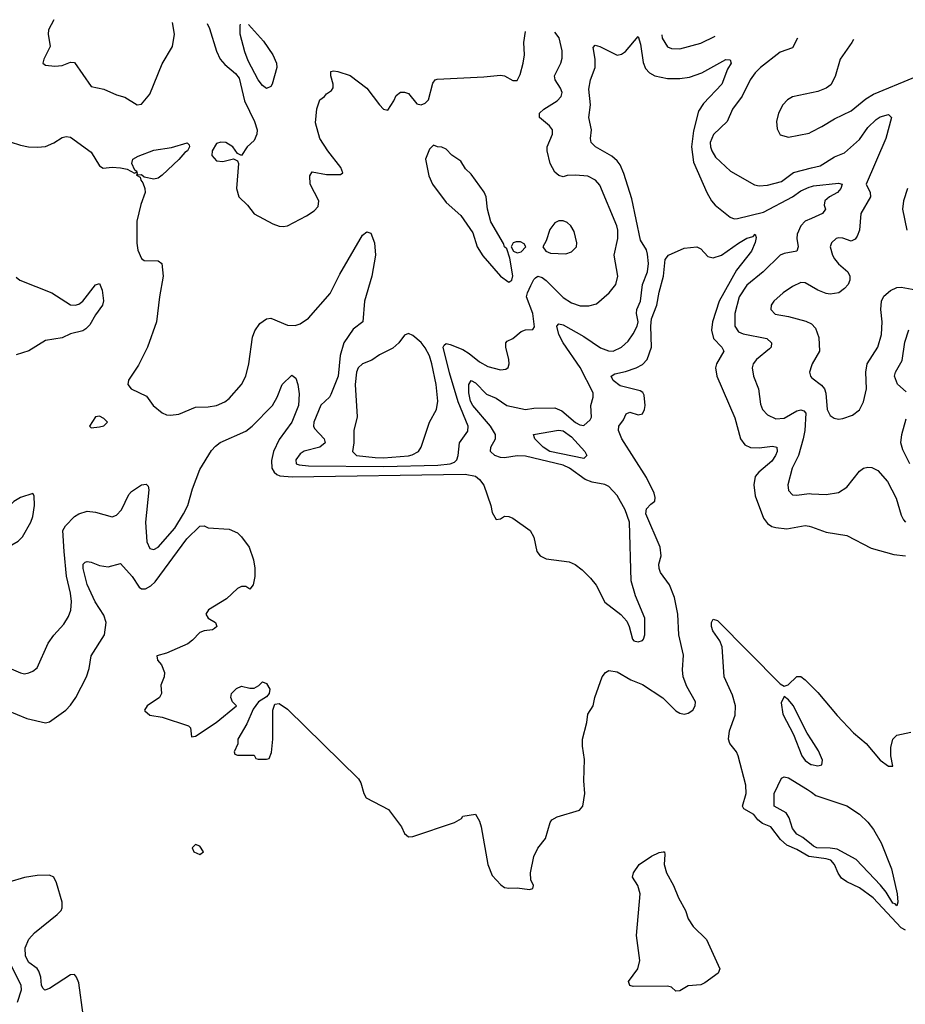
# Model space of a CAD drawing. Header units: inches. Extents: x 1552611 to 1694776, y 811966 to 917215.
# Tile 270 of 549: x 1596207 to 1600450, y 911920 to 916639. Entities that reach past the tile are written whole.
import ezdxf

# ---------------------------------------------------------------- set-up
doc = ezdxf.new("R2010")
doc.units = ezdxf.units.IN
doc.header["$MEASUREMENT"] = 0
doc.layers.add('B5991', color=7, linetype='Continuous')
doc.layers.add('B6901', color=7, linetype='Continuous')

msp = doc.modelspace()

# ---------------------------------------------------------------- linework, layer by layer
at = {"layer": 'B5991', "color": 5}
for points, elevation in [([(1596370.7, 916638.6), (1596370, 916638), (1596344.9, 916590), (1596343, 916570), (1596352.7, 916510), (1596322.8, 916450), (1596318, 916430), (1596330, 916421), (1596375.5, 916415.5), (1596410, 916418.4), (1596450, 916434.8), (1596470, 916433.4), (1596550, 916319.1), (1596610, 916304.9), (1596670, 916279.1), (1596710, 916267.7), (1596770, 916230.4), (1596790, 916233), (1596830, 916282), (1596890, 916427.3), (1596939.5, 916510), (1596947.8, 916570), (1596939.3, 916624.5)], 1080), ([(1597104.6, 916620.4), (1597115.6, 916595.6), (1597150, 916488.4), (1597168.1, 916450), (1597190, 916423.2), (1597241.5, 916381.5), (1597258.6, 916358.6), (1597283.2, 916250), (1597331.5, 916150), (1597344, 916110), (1597343.5, 916090), (1597330, 916059.7), (1597297.3, 916030), (1597270, 915988), (1597250, 915998), (1597228.7, 916030), (1597195.3, 916050), (1597170, 916052.2), (1597150, 916045.2), (1597128.7, 916010), (1597128.2, 915988.2), (1597150, 915962.8), (1597180.2, 915959.8), (1597231.6, 915971.6), (1597250, 915962), (1597256, 915950), (1597246, 915830), (1597256.3, 915790), (1597298.8, 915750), (1597330, 915707.7), (1597419.6, 915659.6), (1597450, 915648.7), (1597470, 915647), (1597490, 915650.4), (1597581, 915699), (1597617.6, 915722.4), (1597636.6, 915743.4), (1597640.7, 915770), (1597599.3, 915850), (1597597.2, 915890), (1597608, 915910), (1597676.2, 915896.2), (1597743.6, 915896.4), (1597755.1, 915904.9), (1597744.8, 915930), (1597683.9, 916010), (1597645.1, 916070), (1597624.1, 916144.1), (1597630, 916212), (1597645.1, 916254.9), (1597668, 916270), (1597676.4, 916283.6), (1597700.4, 916299.6), (1597708.7, 916311.3), (1597709, 916330), (1597697.2, 916370), (1597698, 916390), (1597710, 916393.4), (1597730.6, 916390.6), (1597790, 916371), (1597870, 916310.7), (1597930, 916230.4), (1597950, 916210.4), (1597970, 916204.9), (1597999.6, 916250), (1598010, 916274.8), (1598030.7, 916290.7), (1598050.9, 916290.9), (1598070, 916284.7), (1598110, 916236), (1598130, 916231), (1598150, 916238), (1598164.7, 916255.3), (1598185.6, 916334.4), (1598198, 916350), (1598206.8, 916353.2), (1598430, 916364.9), (1598510, 916373.5), (1598530.1, 916370.1), (1598570, 916347.2), (1598590, 916347), (1598604.7, 916375.3), (1598619.3, 916430), (1598625.6, 916470), (1598622, 916530), (1598630.9, 916582.5)], 1080), ([(1597390, 916308.2), (1597370, 916323.1), (1597349, 916350), (1597301.6, 916441.6), (1597285.2, 916485.2), (1597263.1, 916570), (1597263, 916610), (1597264.9, 916616.4)], 1080), ([(1597303.5, 916615.4), (1597375.5, 916535.5), (1597420.3, 916470), (1597437.1, 916430), (1597439.3, 916410), (1597416, 916330), (1597410, 916318), (1597390, 916308.2)], 1080), ([(1596110, 916069.1), (1596210, 916036.9), (1596249.3, 916029.3), (1596292.6, 916027.4), (1596330, 916031.4), (1596370, 916047.8), (1596410, 916073.4), (1596430, 916079.5), (1596450, 916076), (1596550, 916003.1), (1596590, 915938), (1596607.3, 915927.3), (1596650, 915932.6), (1596690, 915929.3), (1596721.5, 915921.5), (1596756.9, 915903.1), (1596769, 915910), (1596758, 915918), (1596744.2, 915950), (1596749.6, 915970), (1596774.7, 915985.3), (1596850, 916012.6), (1596933.7, 916026.3), (1597010, 916048), (1597019.6, 916039.6), (1597021.1, 916030), (1597010.1, 916010), (1596997.5, 916002.5), (1596970, 915969.1), (1596890, 915892.8), (1596870, 915879), (1596850, 915875), (1596803.9, 915883.9), (1596790, 915894.8), (1596772.9, 915892.9), (1596770, 915906), (1596766.8, 915893.2), (1596783.7, 915883.7), (1596787.1, 915870), (1596797.3, 915857.3), (1596806.9, 915830), (1596808.3, 915810), (1596787.7, 915752.3), (1596767.5, 915672.5), (1596768.3, 915568.3), (1596773.3, 915533.3), (1596790, 915494), (1596803.9, 915483.9), (1596870, 915483.1), (1596888, 915470), (1596894.9, 915410), (1596876.5, 915310), (1596861.6, 915190), (1596818.7, 915070), (1596776.7, 914983.3), (1596728.5, 914911.5), (1596725.5, 914890), (1596740.7, 914870), (1596813.7, 914833.7), (1596846.4, 914790), (1596890, 914754.4), (1596910, 914745.3), (1596930, 914743.7), (1596970, 914748.8), (1597050, 914781.7), (1597110, 914783.7), (1597150, 914790.4), (1597190, 914807), (1597210, 914823.1), (1597269.8, 914890), (1597290.5, 914929.5), (1597304.8, 914990), (1597322.3, 915117.7), (1597332.8, 915147.2), (1597358, 915182), (1597390, 915204.9), (1597410, 915208.9), (1597490, 915175.1), (1597527.2, 915172.8), (1597550, 915180.8), (1597590, 915207.8), (1597693.6, 915326.4), (1597741.3, 915418.7), (1597850, 915606), (1597870, 915621.3), (1597890, 915615.8), (1597907.2, 915570), (1597910.9, 915510), (1597893.5, 915410), (1597859, 915290), (1597851.1, 915190), (1597804.1, 915155.9), (1597760.1, 915090), (1597741.9, 915030), (1597732.5, 914930), (1597698.1, 914841.9), (1597690.7, 914829.3), (1597650, 914790.8), (1597615.7, 914710), (1597614.8, 914690), (1597620.1, 914680.1), (1597665.4, 914630), (1597670.2, 914610), (1597645.3, 914590), (1597570, 914571), (1597550, 914557.3), (1597529.4, 914530), (1597531.6, 914510), (1597545.3, 914505.3), (1597590, 914499.9), (1597950, 914497.1), (1598210, 914503.7), (1598269.7, 914510), (1598290, 914518.8), (1598300.9, 914530), (1598307.8, 914550), (1598314.5, 914610), (1598353.3, 914666.7), (1598354.9, 914690), (1598306.9, 914806.9), (1598265.5, 914945.5), (1598236.2, 915070), (1598240.7, 915079.3), (1598250, 915086.4), (1598270, 915082.5), (1598330, 915057.4), (1598359.6, 915039.6), (1598410, 914998.7), (1598450, 914975.9), (1598510, 914961.1), (1598535.6, 914964.4), (1598547.5, 914972.5), (1598551.3, 914988.7), (1598551.1, 915010), (1598535.6, 915070), (1598536, 915090), (1598541.6, 915098.4), (1598569.4, 915110.6), (1598610, 915144), (1598630, 915153), (1598665.6, 915154.4), (1598673.6, 915166.4), (1598665.1, 915230), (1598635.7, 915310), (1598639.3, 915330), (1598655.2, 915364.8), (1598670, 915394), (1598678.4, 915401.6), (1598690, 915409.2), (1598710, 915403.2), (1598730, 915388.8), (1598810, 915306.6), (1598850, 915282.2), (1598891.9, 915268.1), (1598932.9, 915267.1), (1598970, 915277.4), (1599030.6, 915329.4), (1599063.1, 915370), (1599072.8, 915410), (1599055.6, 915510), (1599072.1, 915590), (1599072.4, 915630), (1599067.6, 915650), (1598985.9, 915845.9), (1598965.4, 915870), (1598928.4, 915888.4), (1598870, 915894), (1598830, 915891.5), (1598810, 915885.7), (1598790, 915891.3), (1598770, 915908.3), (1598748.7, 915948.7), (1598734.8, 916010), (1598734.5, 916030), (1598759.8, 916090), (1598759.3, 916110), (1598745.1, 916130), (1598697.6, 916170), (1598696.8, 916190), (1598718, 916210), (1598782.6, 916250), (1598801.8, 916270), (1598805.3, 916290), (1598797.7, 916310), (1598771.7, 916350), (1598769.8, 916370), (1598799.4, 916430), (1598805.2, 916454.8), (1598805.9, 916490), (1598791.1, 916551.1), (1598771.4, 916579.1)], 1060), ([(1596130, 913543.6), (1596210, 913508.5), (1596230, 913504.4), (1596250, 913508.4), (1596270, 913515.8), (1596290, 913533), (1596343.5, 913650), (1596370.7, 913689.3), (1596418.8, 913741.2), (1596440.9, 913779.1), (1596451.3, 913808.7), (1596455.5, 913850), (1596450.9, 913890), (1596431.3, 913971.3), (1596420.3, 914090), (1596413.7, 914190), (1596426.2, 914213.8), (1596470, 914257), (1596490, 914270.4), (1596530, 914283.8), (1596570, 914278.7), (1596650, 914256.5), (1596670, 914264.9), (1596695.1, 914290), (1596730, 914362.4), (1596741.9, 914378.1), (1596790, 914408.9), (1596813, 914413), (1596823.1, 914403.1), (1596826.3, 914386.3), (1596810.1, 914230), (1596815.6, 914135.6), (1596830, 914104.9), (1596850, 914099.6), (1596870, 914111.4), (1596950, 914202.3), (1596992.5, 914270), (1597012, 914310), (1597034.8, 914390), (1597070, 914483), (1597125.8, 914574.2), (1597144.6, 914595.4), (1597167.9, 914612.1), (1597290, 914667.2), (1597321.2, 914690), (1597417.6, 914790), (1597440.5, 914830), (1597465.1, 914890), (1597510, 914934.9), (1597530, 914920.3), (1597540.2, 914890), (1597545.9, 914845.9), (1597542.5, 914790), (1597510.1, 914710), (1597450, 914626.4), (1597423, 914570), (1597414, 914526), (1597415, 914490), (1597425.5, 914470), (1597438.9, 914458.9), (1597452.7, 914452.7), (1597511.7, 914448.3), (1598341, 914461), (1598390, 914451.8), (1598410, 914435.1), (1598430, 914408.1), (1598463.7, 914310), (1598470, 914276.3), (1598490, 914244), (1598510, 914247.3), (1598530, 914259.1), (1598550, 914258.4), (1598570, 914250.2), (1598652, 914190), (1598670, 914159.1), (1598684.6, 914090), (1598699.8, 914070), (1598730, 914055.2), (1598840.1, 914040.1), (1598867.6, 914027.6), (1598901.9, 914001.9), (1598942.3, 913962.3), (1598968.5, 913928.5), (1599010, 913847.4), (1599087.5, 913787.5), (1599115.8, 913755.8), (1599127.2, 913730), (1599142.4, 913670), (1599150, 913662.4), (1599170, 913657.1), (1599190, 913663.8), (1599195.6, 913670), (1599202.4, 913690), (1599202, 913770), (1599156.8, 913876.8), (1599136.4, 913950), (1599127.7, 914230), (1599108.3, 914290), (1599070, 914358.8), (1599030, 914401.9), (1599010, 914410.4), (1598950, 914421.5), (1598915.3, 914435.3), (1598841.1, 914490), (1598810, 914504), (1598630, 914547.3), (1598590, 914549.1), (1598530, 914538.9), (1598510, 914539.7), (1598483.1, 914550), (1598462.8, 914570), (1598464.8, 914590), (1598486.5, 914630), (1598485.8, 914650), (1598463, 914690), (1598377.7, 914790), (1598367, 914810), (1598359.5, 914850), (1598359.5, 914890), (1598370, 914910.2), (1598390, 914898.2), (1598443.3, 914843.3), (1598490, 914825.6), (1598541.5, 914790), (1598630, 914770.3), (1598670, 914777), (1598770, 914779.2), (1598803.9, 914763.9), (1598870, 914708.1), (1598890, 914696.5), (1598910, 914694), (1598939.3, 914720.7), (1598946, 914734), (1598943.5, 914790), (1598955.1, 914830), (1598954.2, 914850), (1598892, 914972), (1598810.5, 915090), (1598789.8, 915130.2), (1598779.7, 915170), (1598790, 915180.3), (1598810, 915176.9), (1598910, 915120.4), (1598990, 915065.4), (1599027.8, 915052.2), (1599049.8, 915050.2), (1599090, 915069.2), (1599121.5, 915098.5), (1599146.7, 915133.3), (1599165.6, 915170), (1599169.2, 915190), (1599162, 915230), (1599163.7, 915250), (1599181.6, 915290), (1599191.3, 915370), (1599215.1, 915430), (1599219.1, 915470), (1599215.5, 915515.5), (1599210, 915536.2), (1599181.8, 915581.8), (1599139.3, 915779.3), (1599101.8, 915901.8), (1599083, 915943), (1599070, 915961.8), (1599044.6, 915984.6), (1598966.3, 916030), (1598945.1, 916050), (1598941, 916070), (1598946.6, 916110), (1598934, 916170), (1598941.5, 916230), (1598934, 916306), (1598941.7, 916350), (1598964.7, 916410), (1598964.4, 916450), (1598955.1, 916504.9), (1598964.2, 916515.8), (1598986.8, 916510), (1599070, 916468), (1599090, 916472.6), (1599110, 916486.5), (1599170, 916557.3), (1599181.4, 916521.4), (1599193.4, 916433.4), (1599205.3, 916405.3), (1599223.7, 916383.7), (1599249.5, 916369.5), (1599310, 916357), (1599370, 916356.2), (1599416, 916363.9), (1599475.5, 916384.5), (1599590, 916448.2), (1599610, 916446), (1599615.8, 916430), (1599598, 916402), (1599570.8, 916330), (1599483.3, 916236.7), (1599459.1, 916200.9), (1599434.3, 916105.7), (1599424.8, 916030), (1599435.7, 915955.7), (1599498.2, 915810), (1599521.4, 915770), (1599538.9, 915750), (1599610, 915692.2), (1599630, 915684.9), (1599646.3, 915686.3), (1599770, 915715.5), (1599909.2, 915790), (1599950, 915818.1), (1599990, 915836.6), (1600000, 915839.5)], 1040), ([(1599283.6, 916566.4), (1599284.6, 916550), (1599310, 916509.1), (1599330, 916500.2), (1599370, 916498.6), (1599470, 916525.6), (1599538.1, 916560.2)], 1060), ([(1599933.1, 916550.4), (1599932.6, 916550), (1599910, 916504.2), (1599850, 916482.6), (1599756.5, 916410), (1599730, 916384.4), (1599706.4, 916350), (1599668.1, 916271.9), (1599621.7, 916210), (1599596.8, 916150), (1599530.9, 916089.1), (1599515.7, 916050), (1599515.9, 916030), (1599522.2, 916010), (1599540.3, 915980.3), (1599612.3, 915912.3), (1599727.6, 915847.6), (1599750, 915842.5), (1599790, 915845), (1599856.7, 915863.3), (1599913.4, 915906.6), (1600000, 915928.2)], 1060), ([(1600000, 916288.3), (1599910, 916268.2), (1599885.1, 916254.9), (1599863.1, 916230), (1599842.4, 916190), (1599832.7, 916150), (1599835.2, 916115.2), (1599850, 916087.3), (1599890, 916075.5), (1599990, 916095.3), (1600000, 916100.4)], 1080), ([(1600000, 915686.6), (1599970, 915673.3), (1599950, 915650.9), (1599931.6, 915610), (1599929.4, 915590), (1599936.3, 915550), (1599930.2, 915530), (1599870, 915518.4), (1599850, 915509.9), (1599769, 915431), (1599690, 915366.6), (1599653.3, 915310), (1599633.3, 915230), (1599633.1, 915170), (1599650, 915143.2), (1599673.1, 915133.1), (1599787, 915110), (1599808.2, 915090), (1599806.4, 915070), (1599799.3, 915060.7), (1599736.9, 915010), (1599720.9, 914990), (1599716.5, 914970), (1599723.2, 914930), (1599746.5, 914870), (1599755.3, 914795.3), (1599766, 914770), (1599790, 914744.9), (1599830, 914725.4), (1599870, 914729.5), (1599930, 914763.9), (1599950, 914769.4), (1599964.4, 914764.4), (1599973, 914753), (1599968, 914670), (1599960.1, 914630), (1599937.8, 914550), (1599907.6, 914490), (1599886.8, 914410), (1599890, 914382), (1599910, 914362.3), (1599930, 914359.7), (1599990, 914367.3), (1600000, 914366.7)], 1040), ([(1596148.2, 913328.2), (1596241.3, 913290), (1596330, 913269.3), (1596350, 913273.6), (1596428.3, 913330), (1596450, 913354.3), (1596475.5, 913390), (1596526.2, 913490), (1596539, 913530), (1596549.8, 913590), (1596612.6, 913690), (1596620.8, 913750), (1596610, 913785.4), (1596568.4, 913848.4), (1596530, 913931.3), (1596511.8, 914008.2), (1596511.1, 914028.9), (1596521.1, 914038.9), (1596530, 914042.8), (1596550, 914039.2), (1596590, 914023.6), (1596630, 914016.1), (1596690, 914032.4), (1596745.2, 913970), (1596779.8, 913919.8), (1596790, 913911.8), (1596810, 913911.5), (1596835.2, 913924.8), (1596855.2, 913944.8), (1597008.3, 914150), (1597070, 914211.4), (1597090, 914212.4), (1597110, 914203.8), (1597210, 914197.3), (1597250, 914178.8), (1597270, 914161), (1597306.8, 914110), (1597327.3, 914050), (1597334, 914010), (1597334, 913970), (1597326, 913930), (1597310, 913908.7), (1597290, 913922.7), (1597270, 913921.6), (1597250, 913913.3), (1597197.3, 913862.7), (1597112.2, 913810), (1597099.3, 913790), (1597110.3, 913770.3), (1597144.7, 913750), (1597151.3, 913730), (1597139.8, 913720.2), (1597130, 913714), (1597090, 913709.2), (1597070, 913701.2), (1597035.5, 913664.5), (1597012.4, 913647.6), (1596910, 913602.7), (1596864.7, 913590), (1596867.7, 913570), (1596886.7, 913546.7), (1596900.7, 913510), (1596898.8, 913490), (1596883.8, 913450), (1596886, 913410), (1596876.3, 913390), (1596817.1, 913350), (1596804.4, 913330), (1596806.7, 913326.7), (1596830, 913306.3), (1596890, 913295.5), (1597015.3, 913255.3), (1597024.7, 913244.7), (1597030, 913202), (1597050, 913204.7), (1597148.9, 913271.1), (1597246, 913350), (1597226, 913370), (1597218, 913390), (1597222, 913410), (1597246.3, 913433.7), (1597270, 913444), (1597310, 913434.9), (1597330, 913435.5), (1597352.5, 913447.5), (1597370, 913464.7), (1597390, 913458), (1597406, 913430), (1597402.8, 913410), (1597390, 913394), (1597350.8, 913369.2), (1597326, 913334), (1597295.3, 913264.7), (1597252, 913190), (1597252, 913168), (1597234, 913130), (1597238, 913118), (1597250, 913114), (1597330, 913114), (1597338, 913098), (1597350, 913094), (1597390, 913094), (1597402, 913098), (1597413.6, 913126.4), (1597419.3, 913190), (1597419.5, 913330), (1597430, 913358), (1597450, 913362), (1597490, 913334.4), (1597830, 913001.1), (1597842.1, 912982.1), (1597855.1, 912930), (1597867.6, 912910), (1597974, 912854), (1598035.6, 912770), (1598050, 912738), (1598070, 912722), (1598090, 912724), (1598290, 912790.6), (1598324, 912810), (1598330, 912822), (1598390, 912830.6), (1598410, 912798), (1598418.4, 912770), (1598450, 912590.6), (1598470, 912538), (1598512, 912492), (1598530, 912480.3), (1598550, 912476.1), (1598590, 912478.6), (1598649.7, 912470.3), (1598665.1, 912474.9), (1598668.3, 912490), (1598655.8, 912515.8), (1598653.6, 912550), (1598670, 912628.9), (1598690, 912669), (1598725.9, 912714.1), (1598748.2, 912791.8), (1598756.7, 912803.3), (1598781.2, 912818.8), (1598889.6, 912850), (1598905.6, 912870), (1598914, 912930), (1598909.6, 912990.4), (1598912.7, 913092.7), (1598903.1, 913156.9), (1598904, 913190), (1598924, 913270), (1598929, 913310), (1598954, 913350), (1598962, 913390), (1598997.2, 913490), (1599013.2, 913510), (1599030, 913519.3), (1599070, 913512.9), (1599135.5, 913475.5), (1599190, 913452.2), (1599288.7, 913388.7), (1599350, 913325.7), (1599370, 913314.6), (1599390, 913310.3), (1599410, 913314.9), (1599431.3, 913330), (1599443.5, 913350), (1599444.4, 913370), (1599402.7, 913442.7), (1599385.5, 913490), (1599382.8, 913522.8), (1599386.9, 913593.1), (1599365, 913690), (1599360.5, 913790), (1599343.6, 913870), (1599320.5, 913930), (1599277, 913990), (1599270, 914008), (1599269.4, 914030), (1599279.6, 914070), (1599276.1, 914110), (1599206.2, 914270), (1599210, 914294.8), (1599230, 914317.3), (1599249.5, 914330.5), (1599251.8, 914348.2), (1599246.6, 914370), (1599210, 914444), (1599092.4, 914630), (1599076.5, 914670), (1599076.7, 914690), (1599099.3, 914720.7), (1599112.6, 914750), (1599130, 914758.4), (1599170, 914744.7), (1599190.4, 914750), (1599200.1, 914770), (1599203, 914790), (1599198.8, 914838.8), (1599192.7, 914852.7), (1599179.5, 914859.5), (1599084.3, 914884.3), (1599050.7, 914910), (1599040.3, 914930), (1599058, 914942), (1599110, 914952.8), (1599159.8, 914970), (1599190, 914986.5), (1599213.2, 915010), (1599233.4, 915070), (1599230.5, 915170), (1599234.4, 915205.6), (1599259.8, 915270), (1599270, 915332.2), (1599291.3, 915410), (1599299.9, 915490), (1599315.9, 915510), (1599390, 915544), (1599451.8, 915550), (1599470, 915539.7), (1599503.3, 915503.3), (1599530, 915496.6), (1599570, 915510.1), (1599650, 915567.6), (1599690, 915591.7), (1599720.2, 915599.8), (1599731.3, 915610), (1599734.9, 915594.9), (1599730.3, 915570.3), (1599713.5, 915530), (1599641, 915439), (1599558.2, 915290), (1599525.5, 915190), (1599522, 915150), (1599530.9, 915110), (1599571, 915070), (1599580.2, 915050), (1599544.9, 914990), (1599541, 914970), (1599546.6, 914930), (1599632.9, 914730), (1599660.5, 914630), (1599681.6, 914601.6), (1599708.5, 914588.5), (1599750, 914586.3), (1599814.3, 914594.3), (1599834.3, 914590), (1599835.6, 914570), (1599828.6, 914550), (1599810, 914522.5), (1599747.8, 914470), (1599731, 914450), (1599723.6, 914410), (1599730, 914357.1), (1599770.1, 914250.1), (1599790, 914224.6), (1599810.6, 914210.6), (1599830, 914204.4), (1599881.6, 914198.4), (1599970, 914214.7), (1599990, 914211.9), (1600000, 914208.3)], 1020), ([(1596190, 915404.4), (1596208, 915390), (1596361.6, 915330), (1596450, 915271.6), (1596473.2, 915270), (1596490, 915275.6), (1596509.6, 915290), (1596570, 915368.4), (1596590, 915374.8), (1596601.8, 915341.8), (1596608, 915292), (1596603.6, 915270), (1596570, 915223.6), (1596543.4, 915176.6), (1596523.6, 915156.4), (1596510, 915147.3), (1596450, 915133.4), (1596410, 915114), (1596330, 915101.8), (1596250, 915052.4), (1596190, 915032.4)], 1040), ([(1600000, 915360.4), (1599970, 915377.7), (1599950, 915378.9), (1599910, 915359.7), (1599865.3, 915330), (1599819.5, 915290), (1599807.6, 915270), (1599806, 915250), (1599827, 915227), (1599890, 915216.1), (1599973.6, 915193.6), (1600000, 915180.9)], 1060), ([(1600000, 914979.3), (1599990.3, 914950), (1599995.3, 914930), (1600000, 914924.4)], 1060), ([(1600000, 912626.2), (1599987.8, 912627.8), (1599930, 912661.8), (1599882.3, 912682.3), (1599851.9, 912710), (1599805.4, 912770), (1599765.8, 912785.8), (1599743.3, 912803.3), (1599723.9, 912830), (1599676.7, 912856.7), (1599669.9, 912870), (1599688.1, 912930), (1599686, 912970), (1599649.1, 913110), (1599641.1, 913130), (1599609.9, 913170), (1599602.2, 913190), (1599607.4, 913230), (1599635.1, 913304.9), (1599636.4, 913350), (1599621.6, 913401.6), (1599582.4, 913490), (1599572.4, 913632.4), (1599561.4, 913661.4), (1599527.9, 913710), (1599520.8, 913730), (1599521.2, 913750), (1599530, 913766.4), (1599550, 913760.1), (1599850, 913456.3), (1599870, 913444.7), (1599889.1, 913450.9), (1599930, 913490.8), (1599950, 913490.3), (1599970, 913474.3), (1600000, 913444.5)], 980), ([(1600000, 913188), (1599979.5, 913219.5), (1599911.9, 913351.9), (1599890, 913379.3), (1599870, 913395.3), (1599855.3, 913364.7), (1599863.8, 913310), (1599913.8, 913213.8), (1599954.4, 913110), (1599970, 913088.6), (1599997, 913070), (1600000, 913069.3)], 980), ([(1600000, 912686), (1599959.6, 912719.6), (1599930, 912735.9), (1599910, 912763.1), (1599893.1, 912813.1), (1599878.3, 912838.3), (1599820.9, 912870), (1599820.9, 912930), (1599855.9, 913004.1), (1599869.7, 913010.3), (1599890, 913005.2), (1599981.3, 912950), (1600000, 912936.1)], 960), ([(1596510.6, 911870), (1596490, 912022.4), (1596479.6, 912050), (1596470, 912063.2), (1596450, 912060.5), (1596350, 911996.4), (1596328.1, 911988.1), (1596317.4, 911997.4), (1596312, 912012), (1596307.8, 912050), (1596299, 912079), (1596290.9, 912090.9), (1596250, 912120.8), (1596234.2, 912150), (1596233.9, 912190), (1596250, 912232.9), (1596277.4, 912262.6), (1596386.9, 912350), (1596405.2, 912370), (1596410, 912382.6), (1596410.9, 912410), (1596382.5, 912502.5), (1596369.9, 912529.9), (1596350, 912539.2), (1596290, 912538), (1596230, 912528), (1596154.5, 912505.5)], 1020), ([(1596196.2, 911930), (1596215.3, 911990), (1596213.9, 912010), (1596150, 912139.7)], 1040)]:
    msp.add_lwpolyline(points, dxfattribs=dict(at, elevation=elevation))
for points, elevation in [([(1598190, 916038), (1598170, 916018), (1598150.7, 915970), (1598166.9, 915890), (1598183.9, 915850), (1598250, 915762), (1598320, 915700), (1598377.4, 915617.4), (1598398.3, 915550), (1598426.4, 915506.4), (1598510, 915410.1), (1598550, 915381.5), (1598564, 915390), (1598569.1, 915410.9), (1598555.4, 915495.4), (1598540.1, 915540.1), (1598530, 915549.6), (1598525.6, 915565.6), (1598464, 915670), (1598448.7, 915730), (1598441.2, 915790), (1598432.1, 915812.1), (1598370, 915898), (1598343.1, 915923.1), (1598320.4, 915960.4), (1598278, 915990), (1598250, 916018), (1598230, 916028), (1598208.9, 916028.9)], 1080), ([(1598810, 915675.1), (1598790, 915675.1), (1598770, 915664.7), (1598746.7, 915633.3), (1598730, 915579), (1598713.4, 915550), (1598728.2, 915530), (1598750, 915520.3), (1598823, 915517), (1598850, 915526), (1598875.1, 915550), (1598876.3, 915570), (1598863.3, 915623.3), (1598847.6, 915650), (1598830, 915666)], 1080), ([(1598585.3, 915574.7), (1598570.5, 915569.5), (1598562, 915550), (1598573.4, 915530), (1598590, 915521.7), (1598610, 915525.8), (1598632, 915550), (1598623.9, 915563.9), (1598606.6, 915573.4)], 1080), ([(1598070, 915135.1), (1598050, 915126), (1598023.1, 915090), (1597995.2, 915064.8), (1597930, 915033.1), (1597893.6, 915006.4), (1597850, 914989.4), (1597828.6, 914970), (1597820.4, 914950), (1597814.9, 914890), (1597824.2, 914735.9), (1597808.2, 914670), (1597807.8, 914610), (1597800.7, 914570), (1597821.3, 914550), (1597910, 914540.1), (1597950, 914538.7), (1598070, 914547.7), (1598087.5, 914552.5), (1598117.6, 914570), (1598130.6, 914589.4), (1598170.8, 914710), (1598204.2, 914770), (1598210.5, 914810), (1598202.3, 914890), (1598182.1, 914990), (1598170, 915027.3), (1598150, 915065.6), (1598130, 915091.6), (1598090, 915124.7)], 1080), ([(1596590, 914738), (1596570, 914735.3), (1596542, 914690), (1596550, 914682), (1596590, 914686.8), (1596610, 914692), (1596628, 914710), (1596610, 914728)], 1060), ([(1598910, 914536.1), (1598746.1, 914570), (1598714.4, 914590), (1598693.6, 914610), (1598675.1, 914630), (1598669.3, 914650), (1598789.1, 914670.9), (1598810, 914668.7), (1598850, 914639.6), (1598914.5, 914570), (1598924.3, 914550)], 1020), ([(1596270, 914368), (1596210, 914349.4), (1596179.1, 914330), (1596097.1, 914250), (1596063.8, 914190), (1596055.3, 914155.3), (1596062.5, 914142.5), (1596070, 914138.8), (1596110.5, 914150.5), (1596124.9, 914144.9), (1596150, 914121), (1596170, 914122), (1596199.7, 914140.3), (1596220.1, 914159.9), (1596260.5, 914230), (1596270, 914258), (1596278.4, 914310), (1596276.5, 914356.5)], 1060), ([(1597050, 912686), (1597034, 912670), (1597042, 912650), (1597070, 912638), (1597088, 912650), (1597070, 912678)], 1020), ([(1599350, 911983.2), (1599330, 912002.1), (1599310, 912006.8), (1599146.1, 912006.1), (1599129.8, 912010), (1599122.9, 912030), (1599168.6, 912090), (1599177.4, 912130), (1599162.5, 912250), (1599179.8, 912450), (1599169, 912489), (1599143.1, 912530), (1599146.9, 912550), (1599174, 912590), (1599234, 912630), (1599270, 912647.2), (1599290, 912651.5), (1599296, 912650), (1599298, 912638), (1599294.3, 912590), (1599305.4, 912550), (1599339.2, 912490), (1599362.6, 912430), (1599396.9, 912370), (1599410.2, 912330), (1599433.4, 912293.4), (1599498, 912230), (1599561.3, 912090), (1599553.1, 912070), (1599490, 912022.2), (1599470, 912013.7), (1599410, 912007.9), (1599370, 911983.8)], 980)]:
    msp.add_lwpolyline(points, close=True, dxfattribs=dict(at, elevation=elevation))
at = {"layer": 'B6901', "color": 5}
for points, elevation in [([(1600201, 916543.8), (1600193.6, 916530), (1600137.4, 916450), (1600113.5, 916366.5), (1600093.8, 916326.2), (1600070.2, 916309.8), (1600030, 916295.1), (1600000, 916288.3)], 1080), ([(1600000, 916100.4), (1600050, 916126), (1600110, 916164.2), (1600190, 916201.8), (1600260.9, 916259.1), (1600298.1, 916281.9), (1600490, 916361.5)], 1080), ([(1600000, 915928.2), (1600041.5, 915938.5), (1600110, 915981.7), (1600159.3, 916000.7), (1600230, 916064.6), (1600270, 916122), (1600310, 916160.8), (1600330, 916172.6), (1600370, 916184.2), (1600383.1, 916170), (1600356.6, 916070), (1600261.7, 915850), (1600280.7, 915810), (1600282.6, 915790), (1600236.9, 915710), (1600230.2, 915630), (1600218.9, 915601.1), (1600210, 915587), (1600190, 915578), (1600150, 915590.9), (1600130, 915593.5), (1600118.8, 915590), (1600096.4, 915570), (1600090.3, 915550), (1600100.8, 915510), (1600110, 915492.7), (1600130, 915468.8), (1600174, 915430), (1600184, 915410), (1600184, 915390), (1600176.3, 915370), (1600158.8, 915350), (1600130.8, 915330), (1600090, 915323.5), (1600070, 915326.6), (1600030, 915343), (1600000, 915360.4)], 1060), ([(1600000, 915839.5), (1600010, 915842.5), (1600130, 915854.7), (1600146.8, 915850), (1600140.2, 915830), (1600125.7, 915810), (1600087, 915790), (1600063.9, 915770), (1600060.8, 915750), (1600067.6, 915730), (1600052.9, 915710), (1600000, 915686.6)], 1040), ([(1600460.9, 915830), (1600441, 915770), (1600436.6, 915730), (1600457.6, 915630)], 1080), ([(1600000, 914924.4), (1600002, 914922), (1600047.8, 914887.8), (1600062, 914870), (1600069.4, 914849.4), (1600075.2, 914770), (1600090, 914741.6), (1600109, 914729), (1600130, 914724.9), (1600150, 914727), (1600197.4, 914742.6), (1600230.7, 914769.3), (1600250, 914807.3), (1600264.5, 914870), (1600261, 914950), (1600267, 914990), (1600317.8, 915070), (1600336.5, 915130), (1600338.3, 915190), (1600331.9, 915250), (1600335.1, 915290), (1600346.2, 915313.8), (1600378.9, 915341.1), (1600410, 915354.7), (1600430, 915356.5), (1600570, 915331.8)], 1060), ([(1600000, 915180.9), (1600000.6, 915180.6), (1600019.6, 915159.6), (1600035.1, 915115.1), (1600038.8, 915050), (1600003.6, 914990), (1600000, 914979.3)], 1060), ([(1600454.6, 914854.6), (1600412.2, 914892.2), (1600398.3, 914930), (1600403.4, 914950), (1600435, 915005), (1600447.2, 915092.8), (1600467.3, 915152.7)], 1040), ([(1600470.8, 914510), (1600437.3, 914577.3), (1600428.5, 914610), (1600433.8, 914650), (1600454, 914726)], 1040), ([(1600000, 914366.7), (1600070, 914362.4), (1600130, 914373.1), (1600170, 914398.4), (1600230, 914474.9), (1600250, 914488.8), (1600270, 914494.9), (1600290, 914493.1), (1600318, 914478), (1600364.8, 914424.8), (1600406, 914346), (1600430, 914264.7), (1600441.6, 914241.6), (1600450, 914231)], 1040), ([(1600000, 914208.3), (1600070, 914182.6), (1600170, 914166.9), (1600286, 914106), (1600395, 914075), (1600451.4, 914068.6)], 1020), ([(1600000, 913444.5), (1600030, 913414.8), (1600124, 913304), (1600201.3, 913221.3), (1600263, 913170), (1600330, 913090.2), (1600370, 913061.6), (1600390, 913062), (1600380.5, 913110), (1600380.5, 913150), (1600389.6, 913190), (1600409.5, 913210), (1600476.6, 913223.4)], 980), ([(1600000, 913069.3), (1600030, 913062.5), (1600050, 913067.1), (1600053.1, 913090), (1600034.7, 913134.7), (1600000, 913188)], 980), ([(1600000, 912936.1), (1600020.7, 912920.7), (1600170, 912871.6), (1600230, 912831), (1600270, 912792.9), (1600297.5, 912757.5), (1600334.2, 912694.2), (1600384, 912570), (1600411.4, 912450), (1600414.5, 912410), (1600410, 912391.2), (1600401.4, 912401.4), (1600390, 912405.4), (1600358.2, 912458.2), (1600331.7, 912491.7), (1600214, 912614), (1600122.7, 912662.7), (1600090, 912668.6), (1600025.8, 912670), (1600010, 912677.7), (1600000, 912686)], 960), ([(1600450, 912276), (1600430, 912287.2), (1600296, 912430), (1600230, 912478.7), (1600170, 912506.6), (1600144.6, 912524.6), (1600128.3, 912548.3), (1600111.3, 912590), (1600093.2, 912610), (1600070, 912617.3), (1600000, 912626.2)], 980)]:
    msp.add_lwpolyline(points, dxfattribs=dict(at, elevation=elevation))

doc.saveas('drawing.dxf')
